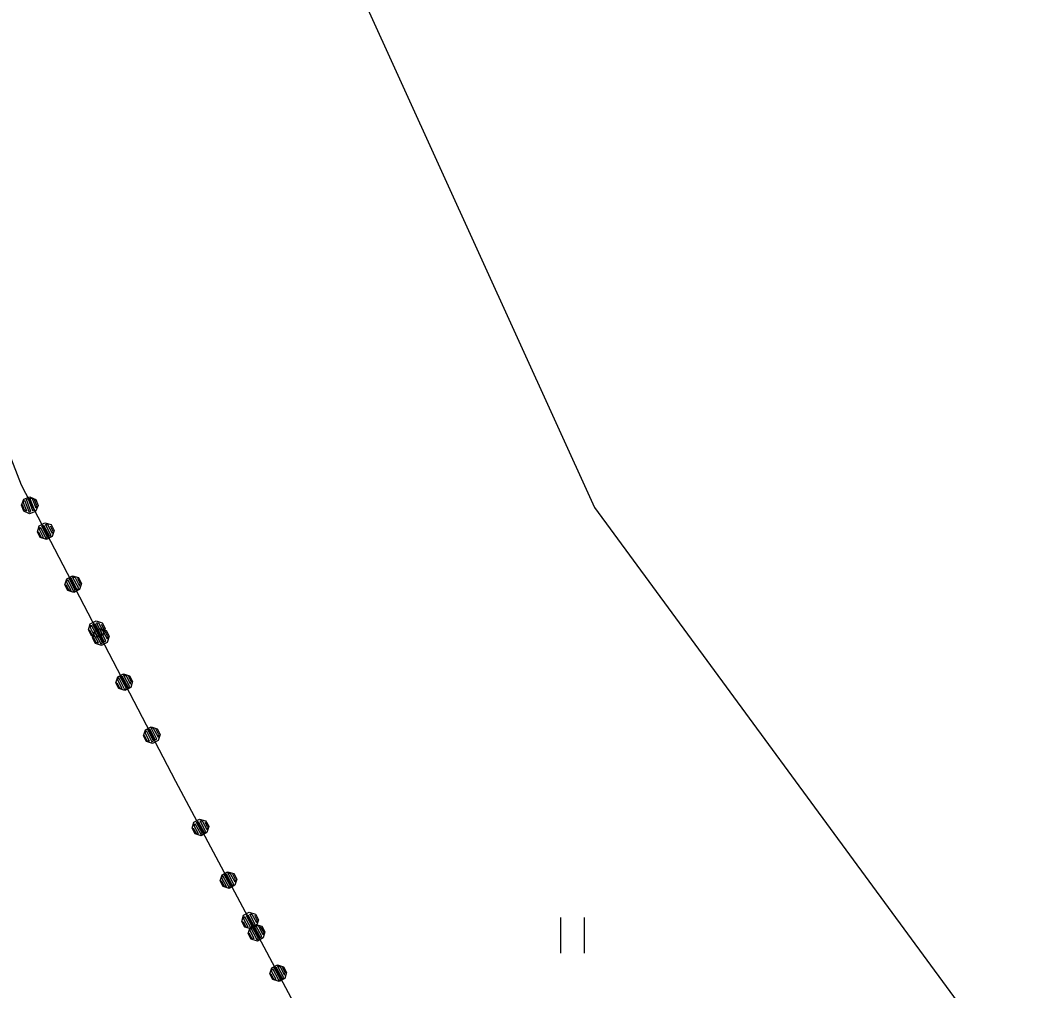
# Model space of a CAD drawing. Extents: x -266179 to -264727, y -1243225 to -1241702.
# Drawn here: x -265946.53 to -265904.61, y -1242850.82 to -1242810.02 of the extents above; entities that cross this region are included whole.
import ezdxf

# ---------------------------------------------------------------- set-up
doc = ezdxf.new("R2010")
doc.units = 0
for name, color, linetype in [('Vrstva 1', 7, 'Continuous'), ('Vrstva 19', 7, 'Continuous'), ('Vrstva 21', 7, 'Continuous')]:
    doc.layers.add(name, color=color, linetype=linetype)

msp = doc.modelspace()

# ---------------------------------------------------------------- linework, layer by layer
at = {"layer": 'Vrstva 1'}
for p, q in [((-265942.88, -1242785.42), (-265922.38, -1242830.53)), ((-265946.46, -1242829.58), (-265948.76, -1242823.73)), ((-265939.98, -1242842.05), (-265946.46, -1242829.58)), ((-265922.38, -1242830.53), (-265904.61, -1242854.71)), ((-265933.46, -1242854.26), (-265939.98, -1242842.05)), ((-265923.8, -1242847.77), (-265923.8, -1242849.27)), ((-265922.8, -1242849.27), (-265922.8, -1242847.77))]:
    msp.add_line(p, q, dxfattribs=at)
at = {"layer": 'Vrstva 19'}
for p, q in [((-265946.46, -1242829.58), (-265948.76, -1242823.73)), ((-265939.98, -1242842.05), (-265946.46, -1242829.58)), ((-265933.46, -1242854.26), (-265939.98, -1242842.05))]:
    msp.add_line(p, q, dxfattribs=at)
for points in [[(-265946.472, -1242830.427), (-265946.364, -1242830.181), (-265946.113, -1242830.082), (-265945.867, -1242830.189), (-265945.768, -1242830.441), (-265945.876, -1242830.687), (-265946.127, -1242830.786), (-265946.373, -1242830.678), (-265946.472, -1242830.427), (-265946.438, -1242830.403), (-265946.351, -1242830.627), (-265946.247, -1242830.672), (-265946.393, -1242830.299), (-265946.34, -1242830.214), (-265946.143, -1242830.717), (-265946.069, -1242830.688), (-265946.262, -1242830.194), (-265946.192, -1242830.156), (-265945.998, -1242830.649), (-265945.923, -1242830.62), (-265946.117, -1242830.127), (-265946.024, -1242830.144), (-265945.867, -1242830.544), (-265945.818, -1242830.45), (-265945.921, -1242830.189)], [(-265945.799, -1242831.547), (-265945.718, -1242831.29), (-265945.478, -1242831.166), (-265945.222, -1242831.247), (-265945.097, -1242831.486), (-265945.178, -1242831.743), (-265945.418, -1242831.867), (-265945.674, -1242831.786), (-265945.799, -1242831.547), (-265945.745, -1242831.564), (-265945.634, -1242831.777), (-265945.535, -1242831.793), (-265945.711, -1242831.456), (-265945.676, -1242831.348), (-265945.437, -1242831.809), (-265945.366, -1242831.772), (-265945.605, -1242831.311), (-265945.534, -1242831.274), (-265945.295, -1242831.736), (-265945.219, -1242831.708), (-265945.459, -1242831.246), (-265945.369, -1242831.245), (-265945.18, -1242831.608), (-265945.132, -1242831.527), (-265945.243, -1242831.314)], [(-265944.641, -1242833.774), (-265944.56, -1242833.518), (-265944.321, -1242833.393), (-265944.065, -1242833.474), (-265943.94, -1242833.714), (-265944.021, -1242833.97), (-265944.261, -1242834.094), (-265944.517, -1242834.013), (-265944.641, -1242833.774), (-265944.601, -1242833.764), (-265944.491, -1242833.977), (-265944.383, -1242834.011), (-265944.567, -1242833.656), (-265944.533, -1242833.549), (-265944.275, -1242834.045), (-265944.204, -1242834.009), (-265944.462, -1242833.512), (-265944.391, -1242833.475), (-265944.133, -1242833.972), (-265944.062, -1242833.935), (-265944.32, -1242833.438), (-265944.212, -1242833.472), (-265944.028, -1242833.827), (-265943.994, -1242833.719), (-265944.104, -1242833.506)], [(-265943.653, -1242835.676), (-265943.572, -1242835.419), (-265943.332, -1242835.295), (-265943.076, -1242835.376), (-265942.952, -1242835.615), (-265943.033, -1242835.872), (-265943.272, -1242835.996), (-265943.529, -1242835.915), (-265943.653, -1242835.676), (-265943.599, -1242835.693), (-265943.488, -1242835.906), (-265943.39, -1242835.922), (-265943.565, -1242835.585), (-265943.531, -1242835.477), (-265943.291, -1242835.938), (-265943.22, -1242835.901), (-265943.46, -1242835.44), (-265943.389, -1242835.403), (-265943.149, -1242835.864), (-265943.074, -1242835.836), (-265943.313, -1242835.375), (-265943.224, -1242835.374), (-265943.035, -1242835.737), (-265942.987, -1242835.656), (-265943.098, -1242835.443)], [(-265943.484, -1242836.001), (-265943.403, -1242835.745), (-265943.163, -1242835.62), (-265942.907, -1242835.701), (-265942.783, -1242835.941), (-265942.864, -1242836.197), (-265943.103, -1242836.322), (-265943.36, -1242836.241), (-265943.484, -1242836.001), (-265943.453, -1242835.974), (-265943.342, -1242836.187), (-265943.235, -1242836.221), (-265943.419, -1242835.866), (-265943.376, -1242835.776), (-265943.127, -1242836.255), (-265943.056, -1242836.218), (-265943.3, -1242835.748), (-265943.234, -1242835.702), (-265942.989, -1242836.172), (-265942.918, -1242836.135), (-265943.163, -1242835.665), (-265943.069, -1242835.673), (-265942.87, -1242836.054), (-265942.832, -1242835.955), (-265942.961, -1242835.707)], [(-265942.496, -1242837.903), (-265942.415, -1242837.647), (-265942.175, -1242837.522), (-265941.919, -1242837.603), (-265941.794, -1242837.843), (-265941.875, -1242838.099), (-265942.115, -1242838.223), (-265942.371, -1242838.142), (-265942.496, -1242837.903), (-265942.456, -1242837.893), (-265942.345, -1242838.106), (-265942.237, -1242838.14), (-265942.421, -1242837.785), (-265942.387, -1242837.677), (-265942.129, -1242838.174), (-265942.058, -1242838.138), (-265942.316, -1242837.641), (-265942.245, -1242837.604), (-265941.987, -1242838.101), (-265941.916, -1242838.064), (-265942.174, -1242837.567), (-265942.067, -1242837.601), (-265941.882, -1242837.956), (-265941.848, -1242837.848), (-265941.959, -1242837.635)], [(-265941.338, -1242840.13), (-265941.257, -1242839.874), (-265941.018, -1242839.749), (-265940.762, -1242839.83), (-265940.637, -1242840.07), (-265940.718, -1242840.326), (-265940.958, -1242840.451), (-265941.214, -1242840.37), (-265941.338, -1242840.13), (-265941.308, -1242840.103), (-265941.197, -1242840.316), (-265941.089, -1242840.35), (-265941.273, -1242839.995), (-265941.23, -1242839.905), (-265940.981, -1242840.384), (-265940.91, -1242840.347), (-265941.155, -1242839.877), (-265941.088, -1242839.831), (-265940.844, -1242840.301), (-265940.773, -1242840.264), (-265941.017, -1242839.794), (-265940.923, -1242839.802), (-265940.725, -1242840.183), (-265940.686, -1242840.084), (-265940.815, -1242839.836)], [(-265939.296, -1242844.009), (-265939.218, -1242843.752), (-265938.98, -1242843.624), (-265938.723, -1242843.703), (-265938.595, -1242843.941), (-265938.674, -1242844.198), (-265938.912, -1242844.325), (-265939.169, -1242844.247), (-265939.296, -1242844.009), (-265939.242, -1242844.025), (-265939.129, -1242844.237), (-265939.03, -1242844.252), (-265939.209, -1242843.917), (-265939.176, -1242843.809), (-265938.931, -1242844.267), (-265938.861, -1242844.23), (-265939.106, -1242843.771), (-265939.035, -1242843.733), (-265938.79, -1242844.192), (-265938.715, -1242844.163), (-265938.96, -1242843.704), (-265938.87, -1242843.702), (-265938.677, -1242844.064), (-265938.63, -1242843.982), (-265938.743, -1242843.77)], [(-265938.114, -1242846.223), (-265938.036, -1242845.966), (-265937.798, -1242845.839), (-265937.541, -1242845.917), (-265937.414, -1242846.155), (-265937.492, -1242846.412), (-265937.73, -1242846.539), (-265937.987, -1242846.461), (-265938.114, -1242846.223), (-265938.074, -1242846.213), (-265937.961, -1242846.425), (-265937.853, -1242846.458), (-265938.041, -1242846.105), (-265938.009, -1242845.997), (-265937.745, -1242846.491), (-265937.674, -1242846.453), (-265937.938, -1242845.959), (-265937.867, -1242845.921), (-265937.604, -1242846.415), (-265937.533, -1242846.378), (-265937.797, -1242845.884), (-265937.689, -1242845.916), (-265937.5, -1242846.269), (-265937.467, -1242846.161), (-265937.58, -1242845.949)], [(-265937.204, -1242847.927), (-265937.126, -1242847.67), (-265936.887, -1242847.543), (-265936.63, -1242847.621), (-265936.503, -1242847.859), (-265936.581, -1242848.116), (-265936.82, -1242848.243), (-265937.077, -1242848.165), (-265937.204, -1242847.927), (-265937.15, -1242847.943), (-265937.037, -1242848.155), (-265936.938, -1242848.17), (-265937.117, -1242847.835), (-265937.084, -1242847.727), (-265936.839, -1242848.186), (-265936.768, -1242848.148), (-265937.013, -1242847.689), (-265936.943, -1242847.651), (-265936.698, -1242848.11), (-265936.623, -1242848.081), (-265936.867, -1242847.623), (-265936.778, -1242847.62), (-265936.585, -1242847.982), (-265936.538, -1242847.9), (-265936.651, -1242847.688)], [(-265936.933, -1242848.437), (-265936.854, -1242848.18), (-265936.616, -1242848.053), (-265936.359, -1242848.131), (-265936.232, -1242848.37), (-265936.31, -1242848.627), (-265936.548, -1242848.754), (-265936.806, -1242848.676), (-265936.933, -1242848.437), (-265936.902, -1242848.41), (-265936.789, -1242848.622), (-265936.681, -1242848.654), (-265936.869, -1242848.302), (-265936.827, -1242848.211), (-265936.573, -1242848.687), (-265936.502, -1242848.65), (-265936.752, -1242848.182), (-265936.686, -1242848.136), (-265936.436, -1242848.603), (-265936.366, -1242848.566), (-265936.615, -1242848.098), (-265936.521, -1242848.104), (-265936.318, -1242848.484), (-265936.281, -1242848.384), (-265936.413, -1242848.137)], [(-265936.022, -1242850.141), (-265935.944, -1242849.884), (-265935.706, -1242849.757), (-265935.449, -1242849.835), (-265935.322, -1242850.073), (-265935.4, -1242850.33), (-265935.638, -1242850.458), (-265935.895, -1242850.379), (-265936.022, -1242850.141), (-265935.982, -1242850.131), (-265935.869, -1242850.343), (-265935.761, -1242850.376), (-265935.949, -1242850.023), (-265935.916, -1242849.915), (-265935.653, -1242850.409), (-265935.582, -1242850.371), (-265935.846, -1242849.877), (-265935.775, -1242849.839), (-265935.511, -1242850.333), (-265935.441, -1242850.296), (-265935.705, -1242849.802), (-265935.596, -1242849.835), (-265935.408, -1242850.188), (-265935.375, -1242850.079), (-265935.488, -1242849.868)]]:
    msp.add_lwpolyline(points, dxfattribs=at)
at = {"layer": 'Vrstva 21'}
for p, q in [((-265946.46, -1242829.58), (-265948.76, -1242823.73)), ((-265939.98, -1242842.05), (-265946.46, -1242829.58)), ((-265933.46, -1242854.26), (-265939.98, -1242842.05))]:
    msp.add_line(p, q, dxfattribs=at)

doc.saveas('drawing.dxf')
